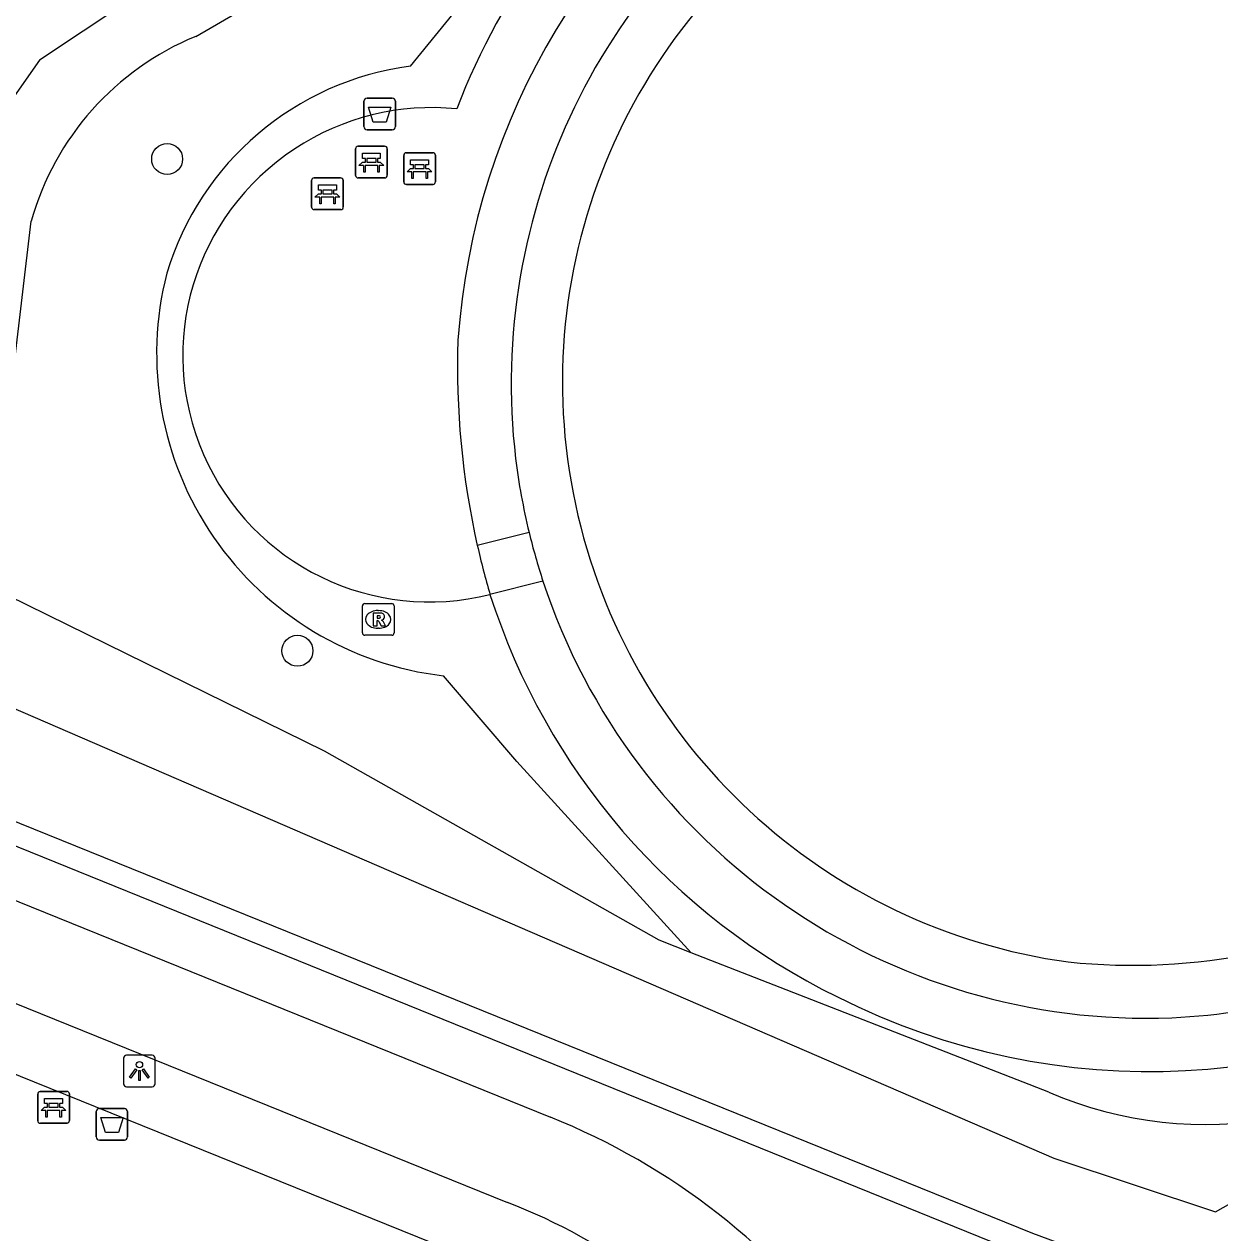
# Model space of a CAD drawing. Extents: x 159353 to 160616, y 385893 to 387321.
# Drawn here: x 160299.82 to 160337.58, y 386334.54 to 386372.72 of the extents above; entities that cross this region are included whole.
import ezdxf

# ---------------------------------------------------------------- set-up
doc = ezdxf.new("R2010")
doc.units = 0
for name, color, linetype in [('IMGEO_Afvalbak', 7, 'Continuous'), ('IMGEO_Bank', 7, 'Continuous'), ('IMGEO_Boom', 7, 'Continuous'), ('IMGEO_Fietspad_open', 7, 'Continuous'), ('IMGEO_Groenvoorziening', 7, 'Continuous'), ('IMGEO_Haag', 7, 'Continuous'), ('IMGEO_Lichtpunt', 7, 'Continuous'), ('IMGEO_Rioolput', 7, 'Continuous'), ('IMGEO_Voetpad_halfverhard', 7, 'Continuous'), ('IMGEO_Voetpad_open', 7, 'Continuous'), ('IMGEO_Waterloop', 7, 'Continuous')]:
    doc.layers.add(name, color=color, linetype=linetype)

msp = doc.modelspace()

# ---------------------------------------------------------------- linework, layer by layer
at = {"layer": 'IMGEO_Afvalbak'}
for p, q in [((160310.65, 386370.386), (160311.44, 386370.386)), ((160311.44, 386370.386), (160310.65, 386370.386)), ((160310.55, 386369.486), (160310.55, 386370.286)), ((160310.55, 386370.286), (160310.55, 386369.486)), ((160311.54, 386370.286), (160311.54, 386369.486)), ((160311.54, 386369.486), (160311.54, 386370.286)), ((160311.44, 386369.386), (160310.65, 386369.386)), ((160310.65, 386369.386), (160311.44, 386369.386)), ((160302.093, 386337.567), (160302.093, 386338.367)), ((160302.093, 386338.367), (160302.093, 386337.567)), ((160302.193, 386338.467), (160302.983, 386338.467)), ((160302.983, 386338.467), (160302.193, 386338.467)), ((160303.083, 386338.367), (160303.083, 386337.567)), ((160303.083, 386337.567), (160303.083, 386338.367)), ((160302.983, 386337.467), (160302.193, 386337.467)), ((160302.193, 386337.467), (160302.983, 386337.467))]:
    msp.add_line(p, q, dxfattribs=at)
for points in [[(160310.693, 386370.1), (160311.397, 386370.1), (160311.248, 386369.63), (160310.842, 386369.63), (160310.693, 386370.1)], [(160302.236, 386338.181), (160302.94, 386338.181), (160302.791, 386337.711), (160302.385, 386337.711), (160302.236, 386338.181)]]:
    msp.add_lwpolyline(points, dxfattribs=at)
for centre, start, end in [((160310.65, 386370.286), 90, 180), ((160310.65, 386370.286), 90, 180), ((160311.44, 386370.286), 0, 90), ((160311.44, 386370.286), 360, 90), ((160310.65, 386369.486), 180, 270), ((160310.65, 386369.486), 180, 270), ((160311.44, 386369.486), 270, 0), ((160311.44, 386369.486), 270, 0), ((160302.193, 386338.367), 90, 180), ((160302.193, 386338.367), 90, 180), ((160302.983, 386338.367), 0, 90), ((160302.983, 386338.367), 360, 90), ((160302.193, 386337.567), 180, 270), ((160302.193, 386337.567), 180, 270), ((160302.983, 386337.567), 270, 0), ((160302.983, 386337.567), 270, 0)]:
    msp.add_arc(centre, 0.1, start, end, dxfattribs=at)
at = {"layer": 'IMGEO_Bank'}
for p, q in [((160310.361, 386368.865), (160311.202, 386368.865)), ((160311.202, 386368.865), (160310.361, 386368.865)), ((160310.286, 386367.94), (160310.286, 386368.781)), ((160310.286, 386368.781), (160310.286, 386367.94)), ((160310.595, 386368.371), (160310.595, 386368.477)), ((160310.639, 386368.477), (160310.639, 386368.371)), ((160310.927, 386368.483), (160310.645, 386368.483)), ((160310.933, 386368.371), (160310.933, 386368.477)), ((160310.977, 386368.477), (160310.977, 386368.371)), ((160311.286, 386368.79), (160311.286, 386367.949)), ((160311.286, 386367.949), (160311.286, 386368.79)), ((160311.806, 386367.738), (160311.806, 386368.579)), ((160311.806, 386368.579), (160311.806, 386367.738)), ((160311.881, 386368.663), (160312.722, 386368.663)), ((160312.722, 386368.663), (160311.881, 386368.663)), ((160312.806, 386368.588), (160312.806, 386367.747)), ((160312.806, 386367.747), (160312.806, 386368.588)), ((160310.983, 386368.263), (160310.59, 386368.263)), ((160310.645, 386368.365), (160310.927, 386368.365)), ((160312.115, 386368.169), (160312.115, 386368.275)), ((160312.159, 386368.275), (160312.159, 386368.169)), ((160312.447, 386368.281), (160312.165, 386368.281)), ((160312.165, 386368.163), (160312.447, 386368.163)), ((160312.453, 386368.169), (160312.453, 386368.275)), ((160312.497, 386368.275), (160312.497, 386368.169)), ((160308.897, 386366.94), (160308.897, 386367.781)), ((160308.897, 386367.781), (160308.897, 386366.94)), ((160308.972, 386367.865), (160309.813, 386367.865)), ((160309.813, 386367.865), (160308.972, 386367.865)), ((160309.897, 386367.79), (160309.897, 386366.949)), ((160309.897, 386366.949), (160309.897, 386367.79)), ((160311.211, 386367.865), (160310.37, 386367.865)), ((160310.37, 386367.865), (160311.211, 386367.865)), ((160312.503, 386368.061), (160312.11, 386368.061)), ((160309.206, 386367.371), (160309.206, 386367.477)), ((160309.25, 386367.477), (160309.25, 386367.371)), ((160309.538, 386367.483), (160309.256, 386367.483)), ((160309.256, 386367.365), (160309.538, 386367.365)), ((160309.544, 386367.371), (160309.544, 386367.477)), ((160309.588, 386367.477), (160309.588, 386367.371)), ((160312.731, 386367.663), (160311.89, 386367.663)), ((160311.89, 386367.663), (160312.731, 386367.663)), ((160309.594, 386367.263), (160309.201, 386367.263)), ((160309.822, 386366.865), (160308.981, 386366.865)), ((160308.981, 386366.865), (160309.822, 386366.865)), ((160300.245, 386338.078), (160300.245, 386338.919)), ((160300.245, 386338.919), (160300.245, 386338.078)), ((160300.32, 386339.003), (160301.161, 386339.003)), ((160301.161, 386339.003), (160300.32, 386339.003)), ((160301.245, 386338.928), (160301.245, 386338.087)), ((160301.245, 386338.087), (160301.245, 386338.928)), ((160300.942, 386338.401), (160300.549, 386338.401)), ((160300.554, 386338.509), (160300.554, 386338.615)), ((160300.598, 386338.615), (160300.598, 386338.509)), ((160300.886, 386338.621), (160300.604, 386338.621)), ((160300.604, 386338.503), (160300.886, 386338.503)), ((160300.892, 386338.509), (160300.892, 386338.615)), ((160300.936, 386338.615), (160300.936, 386338.509)), ((160301.17, 386338.003), (160300.329, 386338.003)), ((160300.329, 386338.003), (160301.17, 386338.003))]:
    msp.add_line(p, q, dxfattribs=at)
for points in [[(160310.589, 386368.483), (160310.503, 386368.483), (160310.503, 386368.644), (160311.066, 386368.644), (160311.066, 386368.483), (160310.983, 386368.483)], [(160310.533, 386368.263), (160310.391, 386368.263), (160310.503, 386368.365), (160310.589, 386368.365)], [(160310.583, 386368.256), (160310.583, 386368.049), (160310.54, 386368.049), (160310.54, 386368.256)], [(160310.983, 386368.365), (160311.066, 386368.365), (160311.178, 386368.263), (160311.039, 386368.263)], [(160311.033, 386368.256), (160311.033, 386368.049), (160310.989, 386368.049), (160310.989, 386368.256)], [(160312.053, 386368.061), (160311.911, 386368.061), (160312.023, 386368.163), (160312.109, 386368.163)], [(160312.109, 386368.281), (160312.023, 386368.281), (160312.023, 386368.442), (160312.586, 386368.442), (160312.586, 386368.281), (160312.503, 386368.281)], [(160312.503, 386368.163), (160312.586, 386368.163), (160312.698, 386368.061), (160312.559, 386368.061)], [(160312.103, 386368.054), (160312.103, 386367.847), (160312.06, 386367.847), (160312.06, 386368.054)], [(160312.553, 386368.054), (160312.553, 386367.847), (160312.509, 386367.847), (160312.509, 386368.054)], [(160309.144, 386367.263), (160309.002, 386367.263), (160309.114, 386367.365), (160309.2, 386367.365)], [(160309.2, 386367.483), (160309.114, 386367.483), (160309.114, 386367.644), (160309.677, 386367.644), (160309.677, 386367.483), (160309.594, 386367.483)], [(160309.594, 386367.365), (160309.677, 386367.365), (160309.789, 386367.263), (160309.65, 386367.263)], [(160309.194, 386367.256), (160309.194, 386367.049), (160309.151, 386367.049), (160309.151, 386367.256)], [(160309.644, 386367.256), (160309.644, 386367.049), (160309.6, 386367.049), (160309.6, 386367.256)], [(160300.548, 386338.621), (160300.462, 386338.621), (160300.462, 386338.782), (160301.025, 386338.782), (160301.025, 386338.621), (160300.942, 386338.621)], [(160300.492, 386338.401), (160300.35, 386338.401), (160300.462, 386338.503), (160300.548, 386338.503)], [(160300.542, 386338.394), (160300.542, 386338.187), (160300.499, 386338.187), (160300.499, 386338.394)], [(160300.942, 386338.503), (160301.025, 386338.503), (160301.137, 386338.401), (160300.998, 386338.401)], [(160300.992, 386338.394), (160300.992, 386338.187), (160300.948, 386338.187), (160300.948, 386338.394)]]:
    msp.add_lwpolyline(points, dxfattribs=at)
for centre, radius, start, end in [((160310.364, 386368.787), 0.0779, 92.4484, 184.2845), ((160310.364, 386368.787), 0.0779, 92.4484, 184.2845), ((160311.208, 386368.787), 0.0779, 2.4484, 94.2845), ((160311.208, 386368.787), 0.0779, 2.4484, 94.2845), ((160310.588, 386368.476), 0.00671, 2.8957, 87.1043), ((160310.645, 386368.476), 0.00671, 92.8957, 177.1043), ((160310.927, 386368.476), 0.00671, 2.8957, 87.1043), ((160310.984, 386368.476), 0.00671, 92.8957, 177.1043), ((160311.884, 386368.585), 0.0779, 92.4484, 184.2845), ((160311.884, 386368.585), 0.0779, 92.4484, 184.2845), ((160312.728, 386368.585), 0.0779, 2.4484, 94.2845), ((160312.728, 386368.585), 0.0779, 2.4484, 94.2845), ((160310.533, 386368.256), 0.00671, 2.8957, 87.1043), ((160310.59, 386368.256), 0.00671, 92.8957, 177.1043), ((160310.588, 386368.372), 0.00671, 272.8957, 357.1043), ((160310.645, 386368.372), 0.00671, 182.8957, 267.1043), ((160310.927, 386368.372), 0.00671, 272.8957, 357.1043), ((160310.984, 386368.372), 0.00671, 182.8957, 267.1043), ((160310.982, 386368.256), 0.00671, 2.8957, 87.1043), ((160311.039, 386368.256), 0.00671, 92.8957, 177.1043), ((160312.108, 386368.274), 0.00671, 2.8957, 87.1043), ((160312.108, 386368.17), 0.00671, 272.8957, 357.1043), ((160312.165, 386368.274), 0.00671, 92.8957, 177.1043), ((160312.165, 386368.17), 0.00671, 182.8957, 267.1043), ((160312.447, 386368.274), 0.00671, 2.8957, 87.1043), ((160312.447, 386368.17), 0.00671, 272.8957, 357.1043), ((160312.504, 386368.274), 0.00671, 92.8957, 177.1043), ((160312.504, 386368.17), 0.00671, 182.8957, 267.1043), ((160308.975, 386367.787), 0.0779, 92.4484, 184.2845), ((160308.975, 386367.787), 0.0779, 92.4484, 184.2845), ((160309.819, 386367.787), 0.0779, 2.4484, 94.2845), ((160309.819, 386367.787), 0.0779, 2.4484, 94.2845), ((160310.364, 386367.943), 0.0779, 182.4484, 274.2845), ((160310.364, 386367.943), 0.0779, 182.4484, 274.2845), ((160311.208, 386367.943), 0.0779, 272.4484, 4.2845), ((160311.208, 386367.943), 0.0779, 272.4484, 4.2845), ((160311.884, 386367.741), 0.0779, 182.4484, 274.2845), ((160311.884, 386367.741), 0.0779, 182.4484, 274.2845), ((160312.053, 386368.054), 0.00671, 2.8957, 87.1043), ((160312.11, 386368.054), 0.00671, 92.8957, 177.1043), ((160312.502, 386368.054), 0.00671, 2.8957, 87.1043), ((160312.559, 386368.054), 0.00671, 92.8957, 177.1043), ((160312.728, 386367.741), 0.0779, 272.4484, 4.2845), ((160312.728, 386367.741), 0.0779, 272.4484, 4.2845), ((160309.199, 386367.476), 0.00671, 2.8957, 87.1043), ((160309.199, 386367.372), 0.00671, 272.8957, 357.1043), ((160309.256, 386367.476), 0.00671, 92.8957, 177.1043), ((160309.256, 386367.372), 0.00671, 182.8957, 267.1043), ((160309.538, 386367.476), 0.00671, 2.8957, 87.1043), ((160309.538, 386367.372), 0.00671, 272.8957, 357.1043), ((160309.595, 386367.476), 0.00671, 92.8957, 177.1043), ((160309.595, 386367.372), 0.00671, 182.8957, 267.1043), ((160309.144, 386367.256), 0.00671, 2.8957, 87.1043), ((160309.201, 386367.256), 0.00671, 92.8957, 177.1043), ((160309.593, 386367.256), 0.00671, 2.8957, 87.1043), ((160309.65, 386367.256), 0.00671, 92.8957, 177.1043), ((160309.819, 386366.943), 0.0779, 272.4484, 4.2845), ((160309.819, 386366.943), 0.0779, 272.4484, 4.2845), ((160308.975, 386366.943), 0.0779, 182.4484, 274.2845), ((160308.975, 386366.943), 0.0779, 182.4484, 274.2845), ((160300.323, 386338.925), 0.0779, 92.4484, 184.2845), ((160300.323, 386338.925), 0.0779, 92.4484, 184.2845), ((160301.167, 386338.925), 0.0779, 2.4484, 94.2845), ((160301.167, 386338.925), 0.0779, 2.4484, 94.2845), ((160300.492, 386338.394), 0.00671, 2.8957, 87.1043), ((160300.549, 386338.394), 0.00671, 92.8957, 177.1043), ((160300.547, 386338.614), 0.00671, 2.8957, 87.1043), ((160300.547, 386338.51), 0.00671, 272.8957, 357.1043), ((160300.604, 386338.614), 0.00671, 92.8957, 177.1043), ((160300.604, 386338.51), 0.00671, 182.8957, 267.1043), ((160300.886, 386338.614), 0.00671, 2.8957, 87.1043), ((160300.886, 386338.51), 0.00671, 272.8957, 357.1043), ((160300.943, 386338.614), 0.00671, 92.8957, 177.1043), ((160300.943, 386338.51), 0.00671, 182.8957, 267.1043), ((160300.941, 386338.394), 0.00671, 2.8957, 87.1043), ((160300.998, 386338.394), 0.00671, 92.8957, 177.1043), ((160300.323, 386338.081), 0.0779, 182.4484, 274.2845), ((160300.323, 386338.081), 0.0779, 182.4484, 274.2845), ((160301.167, 386338.081), 0.0779, 272.4484, 4.2845), ((160301.167, 386338.081), 0.0779, 272.4484, 4.2845)]:
    msp.add_arc(centre, radius, start, end, dxfattribs=at)
at = {"layer": 'IMGEO_Boom'}
for centre in [(160304.333, 386368.463), (160308.447, 386352.926)]:
    msp.add_circle(centre, 0.489, dxfattribs=at)
at = {"layer": 'IMGEO_Fietspad_open'}
for points in [[(160260.511, 386360.843), (160316.437, 386338.191)], [(160259.217, 386358.111), (160315.078, 386335.499)]]:
    msp.add_lwpolyline(points, dxfattribs=at)
for centre, radius, start, end in [((160308.41, 386318.136), 21.602, 35.653, 68.1868), ((160308.371, 386318.082), 18.664, 37.4857, 68.9399)]:
    msp.add_arc(centre, radius, start, end, dxfattribs=at)
at = {"layer": 'IMGEO_Groenvoorziening'}
for points in [[(160305.235, 386372.337), (160320.742, 386381.355)], [(160312.016, 386371.396), (160316.247, 386376.598)], [(160320.889, 386343.387), (160319.873, 386343.783), (160309.3, 386349.756), (160298.666, 386354.983), (160300.039, 386366.501)], [(160332.17, 386331.338), (160333.859, 386332.47), (160334.214, 386332.694), (160264.637, 386360.905), (160263.687, 386361.29), (160263.297, 386361.448)], [(160320.889, 386343.387), (160315.375, 386349.432), (160313.06, 386352.137)], [(160332.178, 386338.985), (160320.889, 386343.387)]]:
    msp.add_lwpolyline(points, dxfattribs=at)
for centre, radius, start, end in [((160308.643, 386364.071), 8.941, 112.409, 164.2313), ((160313.233, 386362.168), 9.308, 97.5154, 163.2145), ((160314.246, 386362.313), 10.245, 165.6282, 263.3502), ((160337.133, 386350.483), 12.52, 246.6871, 313.9824)]:
    msp.add_arc(centre, radius, start, end, dxfattribs=at)
at = {"layer": 'IMGEO_Haag'}
for centre, radius, start, end in [((160334.943, 386361.232), 21.43, 197.7205, 243.8632), ((160335.377, 386361.473), 21.84, 243.1194, 302.765)]:
    msp.add_arc(centre, radius, start, end, dxfattribs=at)
at = {"layer": 'IMGEO_Lichtpunt'}
for p, q in [((160302.959, 386340.055), (160302.959, 386339.248)), ((160302.959, 386340.055), (160302.959, 386339.248)), ((160303.861, 386340.15), (160303.053, 386340.15)), ((160303.861, 386340.15), (160303.053, 386340.15)), ((160303.955, 386339.248), (160303.955, 386340.055)), ((160303.955, 386339.248), (160303.955, 386340.055)), ((160303.053, 386339.154), (160303.861, 386339.154)), ((160303.053, 386339.154), (160303.861, 386339.154))]:
    msp.add_line(p, q, dxfattribs=at)
for points in [[(160303.333, 386339.719), (160303.372, 386339.691), (160303.184, 386339.429), (160303.146, 386339.456), (160303.333, 386339.719)], [(160303.435, 386339.671), (160303.482, 386339.671), (160303.482, 386339.349), (160303.435, 386339.349), (160303.435, 386339.671)], [(160303.545, 386339.691), (160303.583, 386339.718), (160303.77, 386339.456), (160303.731, 386339.428), (160303.545, 386339.691)]]:
    msp.add_lwpolyline(points, dxfattribs=at)
msp.add_circle((160303.458, 386339.853), 0.0994, dxfattribs=at)
for centre, start, end in [((160303.053, 386340.055), 90, 180), ((160303.053, 386340.055), 90, 180), ((160303.861, 386340.055), 0, 90), ((160303.861, 386340.055), 0, 90), ((160303.053, 386339.248), 180, 270), ((160303.053, 386339.248), 180, 270), ((160303.861, 386339.248), 270, 0), ((160303.861, 386339.248), 270, 360)]:
    msp.add_arc(centre, 0.0946, start, end, dxfattribs=at)
at = {"layer": 'IMGEO_Rioolput'}
for p, q in [((160310.5, 386353.491), (160310.5, 386354.343)), ((160310.575, 386354.417), (160311.427, 386354.417)), ((160311.501, 386354.343), (160311.501, 386353.491)), ((160310.988, 386354.197), (160311.013, 386354.197)), ((160311.011, 386353.637), (160310.986, 386353.637)), ((160311.427, 386353.417), (160310.575, 386353.417))]:
    msp.add_line(p, q, dxfattribs=at)
for points in [[(160310.5, 386353.491), (160310.5, 386354.343)], [(160310.575, 386354.417), (160311.427, 386354.417)], [(160311.501, 386354.343), (160311.501, 386353.491)], [(160311.089, 386354.115), (160310.837, 386354.117), (160310.837, 386353.717)], [(160311.015, 386354.036), (160310.961, 386354.036), (160310.961, 386353.955)], [(160310.837, 386353.717), (160310.961, 386353.717), (160310.961, 386353.879), (160310.972, 386353.879)], [(160310.961, 386353.955), (160311.013, 386353.955)], [(160311.019, 386353.85), (160311.09, 386353.717), (160311.23, 386353.717), (160311.165, 386353.843)], [(160311.427, 386353.417), (160310.575, 386353.417)]]:
    msp.add_lwpolyline(points, dxfattribs=at)
for centre, radius, start, end in [((160310.577, 386354.341), 0.0765, 91.552, 178.448), ((160310.577, 386354.341), 0.0765, 91.552, 178.448), ((160311.425, 386354.341), 0.0765, 1.552, 88.448), ((160311.425, 386354.341), 0.0765, 1.552, 88.448), ((160310.997, 386354.144), 0.19, 274.7715, 282.9687), ((160311.021, 386353.94), 0.0964, 77.0061, 93.1865), ((160311.035, 386353.997), 0.0378, 276.6634, 79.6772), ((160311.088, 386354.005), 0.109, 350.3612, 89.416), ((160311.086, 386354.005), 0.112, 277.5842, 350.9817), ((160310.971, 386353.826), 0.0533, 26.0293, 88.6989), ((160311.07, 386353.79), 0.108, 29.5134, 73.7905), ((160310.577, 386353.493), 0.0765, 181.552, 268.448), ((160310.577, 386353.493), 0.0765, 181.552, 268.448), ((160311.425, 386353.493), 0.0765, 271.552, 358.448), ((160311.425, 386353.493), 0.0765, 271.552, 358.448)]:
    msp.add_arc(centre, radius, start, end, dxfattribs=at)
for centre, major_axis, ratio, start_param, end_param in [((160310.987, 386353.917), (-0.387, 0.002), 0.722429, 4.712389, 7.853982), ((160311.012, 386353.917), (-0.39, 0.002), 0.717154, 1.570796, 4.712389)]:
    msp.add_ellipse(centre, major_axis=major_axis, ratio=ratio, start_param=start_param, end_param=end_param, dxfattribs=at)
at = {"layer": 'IMGEO_Voetpad_halfverhard'}
for points in [[(160315.764, 386356.667), (160314.129, 386356.258)], [(160316.203, 386355.128), (160314.53, 386354.709)]]:
    msp.add_lwpolyline(points, dxfattribs=at)
for centre, radius, start, end in [((160335.395, 386361.225), 21.928, 121.7588, 176.0446), ((160334.02, 386362.195), 21.99, 128.0819, 159.0849), ((160335.295, 386361.364), 20.095, 121.6872, 186.7501), ((160335.192, 386361.416), 18.373, 121.5215, 192.133), ((160312.674, 386362.325), 7.762, 84.0462, 123.7203), ((160312.614, 386362.256), 7.787, 123.074, 284.2428), ((160338.95, 386361.863), 25.446, 178.0299, 192.7255), ((160334.993, 386361.365), 19.794, 186.8551, 193.7286), ((160335.318, 386361.422), 18.498, 192.0706, 262.164), ((160335.051, 386361.337), 19.844, 193.6098, 198.2318), ((160338.195, 386361.662), 24.665, 192.6552, 196.3727), ((160335.294, 386361.418), 20.1, 198.2346, 272.1983), ((160334.836, 386362.793), 19.802, 264.086, 298.5894), ((160335.117, 386361.424), 20.114, 272.7021, 298.7194)]:
    msp.add_arc(centre, radius, start, end, dxfattribs=at)
at = {"layer": 'IMGEO_Voetpad_open'}
msp.add_lwpolyline([(160259.504, 386355.739), (160314.658, 386333.436)], dxfattribs=at)
at = {"layer": 'IMGEO_Waterloop'}
for points in [[(160356.999, 386346.263), (160357.723, 386345.156), (160337.765, 386332.263), (160331.68, 386334.518), (160265.021, 386361.497), (160261.765, 386363.497), (160259.808, 386365.646), (160257.297, 386368.731), (160254.51, 386375.582)], [(160305.787, 386375.241), (160300.297, 386371.582), (160298.17, 386368.561), (160295.233, 386352.944), (160332.34, 386336.901), (160337.446, 386335.199), (160356.999, 386346.263)]]:
    msp.add_lwpolyline(points, dxfattribs=at)

doc.saveas('drawing.dxf')
